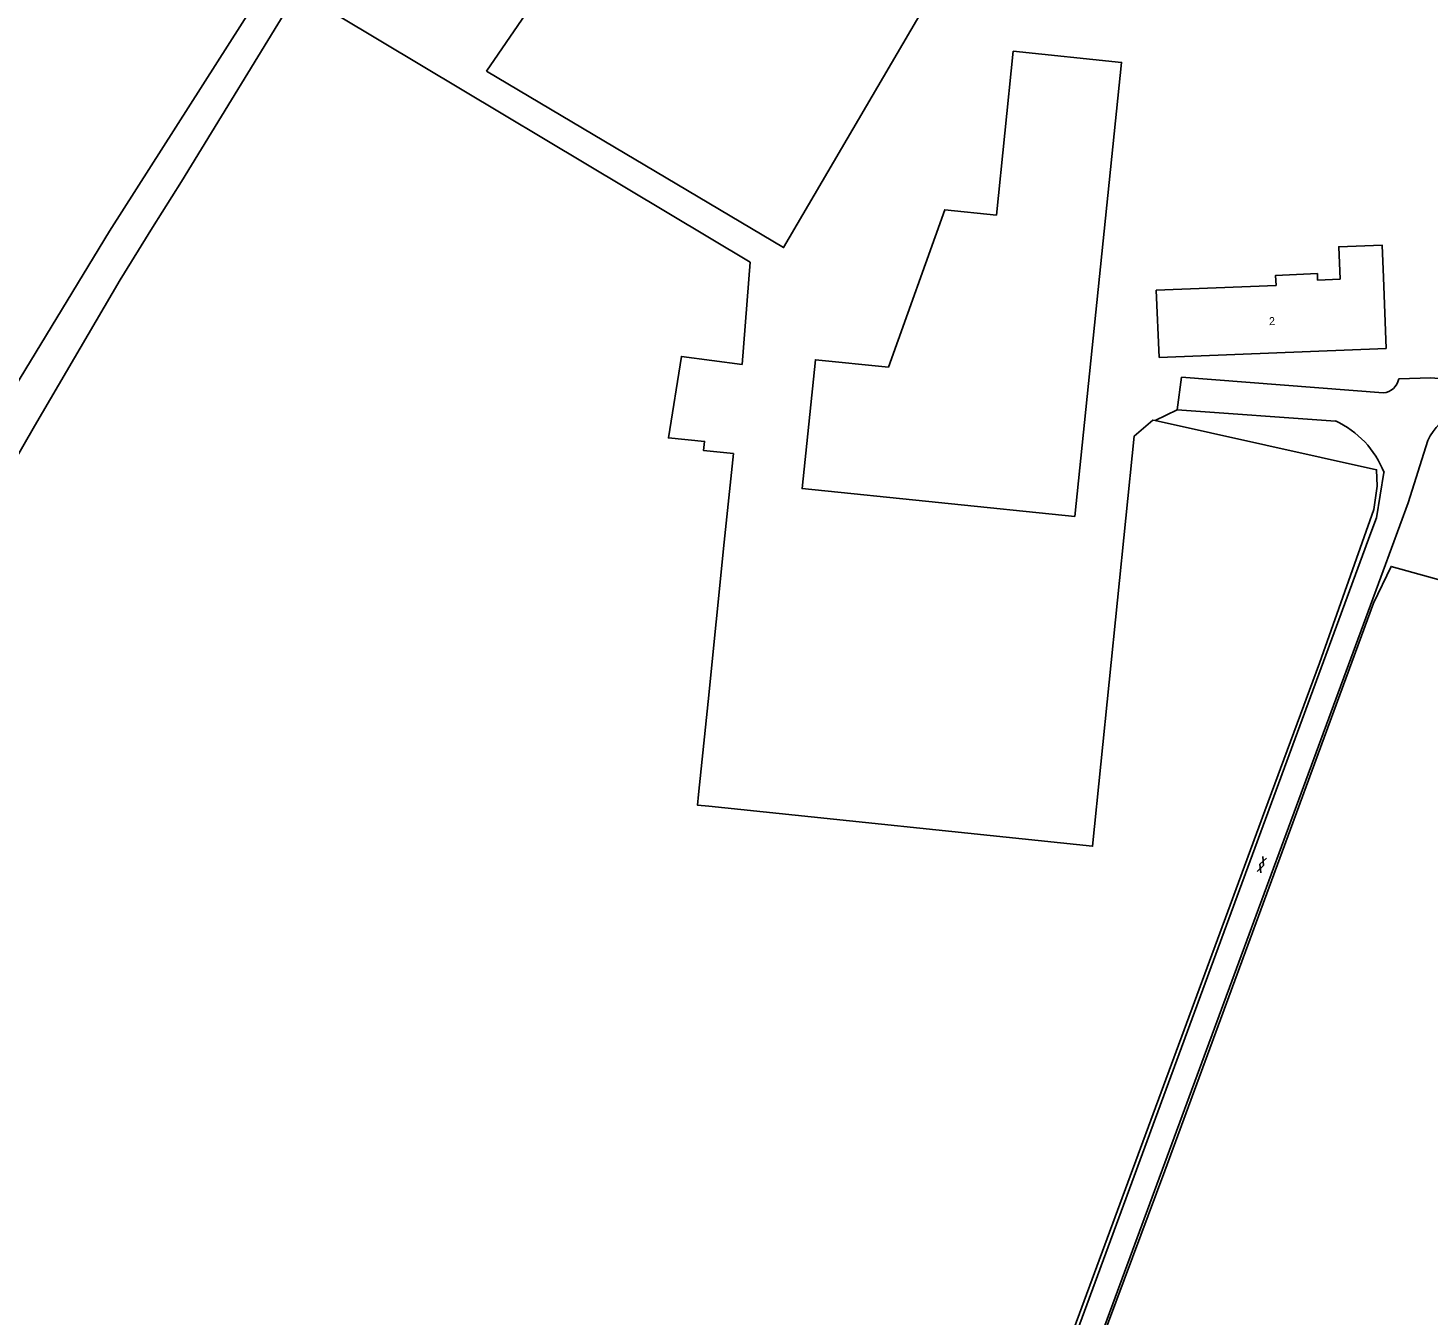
# Model space of a CAD drawing. Extents: x 134297 to 137000, y 403500 to 406000.
# Drawn here: x 135346.8 to 135523, y 404482.3 to 404644.3 of the extents above; entities that cross this region are included whole.
import ezdxf

# ---------------------------------------------------------------- set-up
doc = ezdxf.new("R2010")
doc.units = 0
for name, color, linetype in [('gg-afsc-draadraster', 7, 'Continuous'), ('gg-afsc-lijn draadraster', 7, 'Continuous'), ('gg-anno-huisnummerreeks BGT', 7, 'Continuous'), ('gg-bbg-bijgebouw', 7, 'Continuous'), ('gg-bbg-gedigitaliseerde bebouwing', 7, 'Continuous'), ('gg-bbg-hoofdgebouw', 7, 'Continuous'), ('gg-knt-bronhoudergrens', 7, 'Continuous'), ('gg-knt-verharding', 7, 'Continuous'), ('gt-grn-vlakafsluiter', 7, 'Continuous'), ('gt-symb-gesloten verharding', 7, 'Continuous')]:
    doc.layers.add(name, color=color, linetype=linetype)

# ---------------------------------------------------------------- blocks, each defined once
blk = doc.blocks.new('gt0-GESVH1')
at = {"layer": 'gt-symb-gesloten verharding'}
for p, q in [((-0.99, -0.26), (0.01, 0.24)), ((0.01, -0.26), (-0.99, 0.24)), ((0.01, 0.24), (1.01, -0.26)), ((1.01, 0.24), (0.01, -0.26))]:
    blk.add_line(p, q, dxfattribs=at)

msp = doc.modelspace()

# ---------------------------------------------------------------- linework, layer by layer
at = {"layer": 'gg-afsc-draadraster'}
for p, q in [((135437.69, 404614.84), (135436.71, 404601.96)), ((135491.46, 404596.26), (135488.67, 404594.9))]:
    msp.add_line(p, q, dxfattribs=at)
for points in [[(135288.06, 404483.25), (135319.49, 404551.15), (135330.35, 404572.49), (135345.09, 404599.06), (135357.04, 404618.74), (135377.16, 404650.3), (135376.32, 404650.79)], [(135437.69, 404614.84), (135380.76, 404648.95), (135366.11, 404624.99), (135362.45, 404619.18), (135358.38, 404612.62), (135347.6, 404594.2), (135336.95, 404575.69), (135330.79, 404563.9), (135325.2, 404552.4), (135318.83, 404539.08), (135296.24, 404491.06), (135294.34, 404486.51), (135293.04, 404481.36)], [(135488.4, 404594.96), (135486.05, 404592.94), (135480.8, 404541.3), (135432.52, 404546.35)], [(135435.6, 404590.74), (135434.45, 404579.57), (135432.4, 404559.55), (135431.2, 404547.81), (135431.06, 404546.49), (135432.52, 404546.35)], [(135453.59, 404422.86), (135457.43, 404426.45), (135459.98, 404431.23), (135462.69, 404437.81), (135498.12, 404533.88), (135502.5, 404545.75), (135509.37, 404564.37), (135516.23, 404583.7)], [(135463.38, 404419.49), (135462.67, 404420.47), (135463.32, 404425.22), (135464.79, 404432.11), (135470.14, 404446.89), (135481.76, 404478.65), (135489.89, 404500.46), (135505.71, 404543.44), (135516.19, 404571.92), (135518.38, 404576.53), (135527.81, 404573.94), (135597.73, 404557.48)]]:
    msp.add_lwpolyline(points, dxfattribs=at)
at = {"layer": 'gg-afsc-lijn draadraster'}
msp.add_line((135491.46, 404596.26), (135488.67, 404594.9), dxfattribs=at)
for points in [[(135288.06, 404483.25), (135319.49, 404551.15), (135330.35, 404572.49), (135345.09, 404599.06), (135357.04, 404618.74), (135377.16, 404650.3), (135376.32, 404650.79)], [(135463.38, 404419.49), (135462.67, 404420.47), (135463.32, 404425.22), (135464.79, 404432.11), (135470.14, 404446.89), (135481.76, 404478.65), (135489.89, 404500.46), (135505.71, 404543.44), (135516.19, 404571.92), (135518.38, 404576.53), (135527.81, 404573.94), (135597.73, 404557.48)]]:
    msp.add_lwpolyline(points, dxfattribs=at)
at = {"layer": 'gg-bbg-bijgebouw'}
msp.add_lwpolyline([(135455.1, 404601.62), (135445.91, 404602.56), (135444.25, 404586.34), (135478.56, 404582.83), (135484.46, 404639.98), (135470.83, 404641.39), (135468.7, 404620.76), (135462.19, 404621.43), (135455.1, 404601.62)], dxfattribs=at)
at = {"layer": 'gg-bbg-gedigitaliseerde bebouwing'}
msp.add_line((135517.41, 404612.91), (135517.77, 404603.98), dxfattribs=at)
for points in [[(135517.41, 404612.91), (135517.24, 404616.99), (135511.8, 404616.77), (135511.97, 404612.69)], [(135488.83, 404611.29), (135503.9, 404611.91), (135503.85, 404613.17), (135509.11, 404613.39), (135509.14, 404612.57), (135511.97, 404612.69)]]:
    msp.add_lwpolyline(points, dxfattribs=at)
at = {"layer": 'gg-bbg-hoofdgebouw'}
for p, q in [((135489.18, 404602.84), (135488.83, 404611.29)), ((135517.77, 404603.98), (135489.18, 404602.84))]:
    msp.add_line(p, q, dxfattribs=at)
at = {"layer": 'gg-knt-bronhoudergrens'}
for p, q in [((135404.5, 404638.88), (135414.68, 404653.73)), ((135488.67, 404594.9), (135488.4, 404594.96))]:
    msp.add_line(p, q, dxfattribs=at)
for points in [[(135404.5, 404638.88), (135441.91, 404616.67), (135461.81, 404650.67), (135425.59, 404674.95), (135418.02, 404664.13)], [(135435.6, 404590.74), (135431.84, 404591.11), (135431.96, 404592.28), (135427.41, 404592.72), (135429.06, 404602.97), (135436.71, 404601.96)], [(135516.23, 404583.7), (135516.64, 404586.65), (135516.55, 404588.71), (135488.67, 404594.9)]]:
    msp.add_lwpolyline(points, dxfattribs=at)
at = {"layer": 'gg-knt-verharding'}
for p, q in [((135491.99, 404600.36), (135517.4, 404598.38)), ((135491.46, 404596.26), (135511.39, 404594.84)), ((135515.82, 404580.75), (135459.55, 404427.83))]:
    msp.add_line(p, q, dxfattribs=at)
for points in [[(135519.35, 404600.13), (135523.38, 404600.26), (135526.95, 404599.99)], [(135523.03, 404592.37), (135520.53, 404584.52), (135517.37, 404575.96)], [(135517.49, 404588.37), (135516.53, 404582.67), (135515.82, 404580.75)], [(135517.37, 404575.96), (135463.59, 404430.14), (135461.79, 404424.79), (135461.47, 404422.44), (135461.86, 404420.15)]]:
    msp.add_lwpolyline(points, dxfattribs=at)
for centre, radius, start, end in [((135517.21, 404600.55), 2.18, 274.9575, 348.9195), ((135506.46, 404584.08), 11.84, 21.2615, 65.3841), ((135529.29, 404589.58), 6.86, 112.7569, 155.9426)]:
    msp.add_arc(centre, radius, start, end, dxfattribs=at)
at = {"layer": 'gt-grn-vlakafsluiter'}
msp.add_line((135491.99, 404600.36), (135491.46, 404596.26), dxfattribs=at)

# ---------------------------------------------------------------- block references
at = {"layer": 'gt-symb-gesloten verharding', "rotation": 69.02828943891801}
msp.add_blockref('gt0-GESVH1', (135502.09, 404538.97), dxfattribs=at)

# ---------------------------------------------------------------- texts
at = {"layer": 'gg-anno-huisnummerreeks BGT'}
msp.add_text('2', height=1, rotation=2.3, dxfattribs=at).set_placement((135503.04, 404606.9))

doc.saveas('drawing.dxf')
